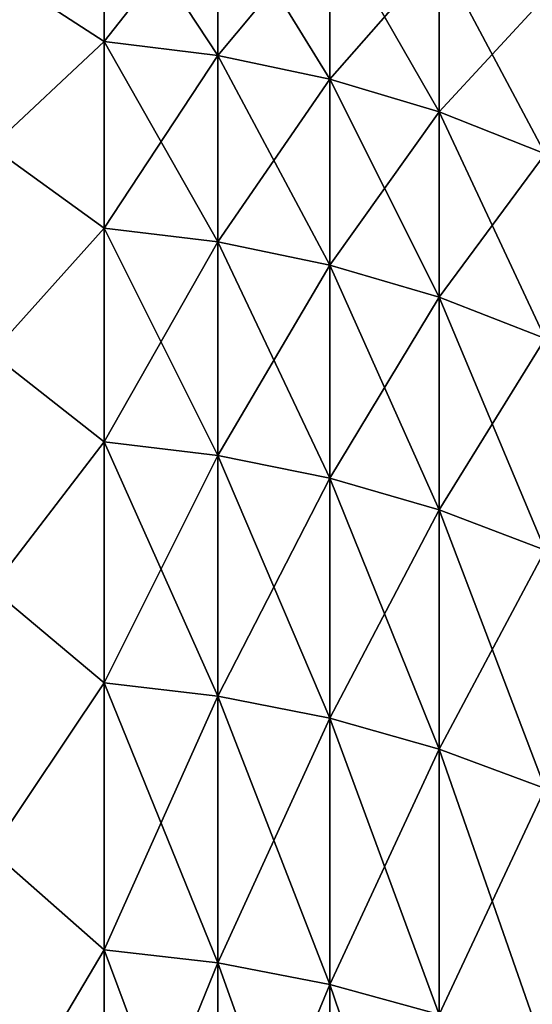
# Model space of a CAD drawing. Header units: metres. Extents: x -46 to 104, y -30 to 30.
# Tile 361 of 656: x 16.032 to 16.618, y 11.299 to 12.423. Entities that reach past the tile are written whole.
import ezdxf

# ---------------------------------------------------------------- set-up
doc = ezdxf.new("R2010")
doc.units = ezdxf.units.M
doc.layers.add('solid_26_000_502_XXX', color=7, linetype='CONTINUOUS')

msp = doc.modelspace()

# ---------------------------------------------------------------- linework, layer by layer
at = {"layer": 'solid_26_000_502_XXX'}
for points in [[(16.128647, 12.579652, -3.257097), (16.128647, 12.398537, -3.890066), (16, 12.481948, -3.633313)], [(16.128647, 12.398537, 3.890066), (16.128647, 12.579652, 3.257097), (16, 12.481948, 3.633313)], [(16.128647, 12.579652, 608.74292), (16.128647, 12.398537, 608.109924), (16, 12.481948, 608.366699)], [(16.128647, 12.398537, 615.890076), (16.128647, 12.579652, 615.25708), (16, 12.481948, 615.633301)], [(16.258539, 12.382391, -3.885), (16.128647, 12.398537, -3.890066), (16.128647, 12.579652, -3.257097)], [(16.258539, 12.563271, -3.252856), (16.258539, 12.382391, -3.885), (16.128647, 12.579652, -3.257097)], [(16.258539, 12.563271, 3.252856), (16.128647, 12.579652, 3.257097), (16.128647, 12.398537, 3.890066)], [(16.258539, 12.382391, 608.11499), (16.128647, 12.398537, 608.109924), (16.128647, 12.579652, 608.74292)], [(16.258539, 12.563271, 608.747131), (16.258539, 12.382391, 608.11499), (16.128647, 12.579652, 608.74292)], [(16.258539, 12.563271, 615.252869), (16.128647, 12.579652, 615.25708), (16.128647, 12.398537, 615.890076)], [(16.258539, 12.382391, 3.885), (16.258539, 12.563271, 3.252856), (16.128647, 12.398537, 3.890066)], [(16.258539, 12.382391, 615.88501), (16.258539, 12.563271, 615.252869), (16.128647, 12.398537, 615.890076)], [(16.386457, 12.355494, -3.876561), (16.258539, 12.382391, -3.885), (16.258539, 12.563271, -3.252856)], [(16.386457, 12.535981, -3.24579), (16.386457, 12.355494, -3.876561), (16.258539, 12.563271, -3.252856)], [(16.386457, 12.535981, 3.24579), (16.258539, 12.563271, 3.252856), (16.258539, 12.382391, 3.885)], [(16.386457, 12.355494, 608.123413), (16.258539, 12.382391, 608.11499), (16.258539, 12.563271, 608.747131)], [(16.386457, 12.535981, 608.754211), (16.386457, 12.355494, 608.123413), (16.258539, 12.563271, 608.747131)], [(16.386457, 12.535981, 615.245789), (16.258539, 12.563271, 615.252869), (16.258539, 12.382391, 615.88501)], [(16.386457, 12.355494, 3.876561), (16.386457, 12.535981, 3.24579), (16.258539, 12.382391, 3.885)], [(16.386457, 12.355494, 615.876587), (16.386457, 12.535981, 615.245789), (16.258539, 12.382391, 615.88501)], [(16.511431, 12.318052, -3.864814), (16.386457, 12.355494, -3.876561), (16.386457, 12.535981, -3.24579)], [(16.511431, 12.497992, -3.235954), (16.511431, 12.318052, -3.864814), (16.386457, 12.535981, -3.24579)], [(16.511431, 12.497992, 3.235954), (16.386457, 12.535981, 3.24579), (16.386457, 12.355494, 3.876561)], [(16.511431, 12.318052, 608.135193), (16.386457, 12.355494, 608.123413), (16.386457, 12.535981, 608.754211)], [(16.511431, 12.497992, 608.764038), (16.511431, 12.318052, 608.135193), (16.386457, 12.535981, 608.754211)], [(16.511431, 12.497992, 615.235962), (16.386457, 12.535981, 615.245789), (16.386457, 12.355494, 615.876587)], [(16.511431, 12.318052, 3.864814), (16.511431, 12.497992, 3.235954), (16.386457, 12.355494, 3.876561)], [(16.511431, 12.318052, 615.864807), (16.511431, 12.497992, 615.235962), (16.386457, 12.355494, 615.876587)], [(16.632504, 12.27035, -3.849847), (16.511431, 12.318052, -3.864814), (16.511431, 12.497992, -3.235954)], [(16.632504, 12.449593, -3.223423), (16.632504, 12.27035, -3.849847), (16.511431, 12.497992, -3.235954)], [(16.632504, 12.449593, 3.223423), (16.511431, 12.497992, 3.235954), (16.511431, 12.318052, 3.864814)], [(16.632504, 12.27035, 608.150146), (16.511431, 12.318052, 608.135193), (16.511431, 12.497992, 608.764038)], [(16.632504, 12.449593, 608.77655), (16.632504, 12.27035, 608.150146), (16.511431, 12.497992, 608.764038)], [(16.632504, 12.449593, 615.22345), (16.511431, 12.497992, 615.235962), (16.511431, 12.318052, 615.864807)], [(16.128647, 12.398537, -3.890066), (16, 12.27836, -4.271051), (16, 12.481948, -3.633313)], [(16.128647, 12.398537, 3.890066), (16, 12.481948, 3.633313), (16, 12.27836, 4.271051)], [(16.128647, 12.398537, 608.109924), (16, 12.27836, 607.728943), (16, 12.481948, 608.366699)], [(16.128647, 12.398537, 615.890076), (16, 12.481948, 615.633301), (16, 12.27836, 616.271057)], [(16.632504, 12.27035, 3.849847), (16.632504, 12.449593, 3.223423), (16.511431, 12.318052, 3.864814)], [(16.632504, 12.27035, 615.849854), (16.632504, 12.449593, 615.22345), (16.511431, 12.318052, 615.864807)], [(16.128647, 12.398537, -3.890066), (16.128647, 12.185595, -4.513049), (16, 12.27836, -4.271051)], [(16.128647, 12.185595, 4.513049), (16.128647, 12.398537, 3.890066), (16, 12.27836, 4.271051)], [(16.128647, 12.398537, 608.109924), (16.128647, 12.185595, 607.486938), (16, 12.27836, 607.728943)], [(16.128647, 12.185595, 616.513062), (16.128647, 12.398537, 615.890076), (16, 12.27836, 616.271057)], [(16.258539, 12.169726, -4.507172), (16.128647, 12.185595, -4.513049), (16.128647, 12.398537, -3.890066)], [(16.258539, 12.382391, -3.885), (16.258539, 12.169726, -4.507172), (16.128647, 12.398537, -3.890066)], [(16.258539, 12.382391, 3.885), (16.128647, 12.398537, 3.890066), (16.128647, 12.185595, 4.513049)], [(16.258539, 12.169726, 607.492798), (16.128647, 12.185595, 607.486938), (16.128647, 12.398537, 608.109924)], [(16.258539, 12.382391, 608.11499), (16.258539, 12.169726, 607.492798), (16.128647, 12.398537, 608.109924)], [(16.258539, 12.382391, 615.88501), (16.128647, 12.398537, 615.890076), (16.128647, 12.185595, 616.513062)], [(16.258539, 12.169726, 4.507172), (16.258539, 12.382391, 3.885), (16.128647, 12.185595, 4.513049)], [(16.258539, 12.169726, 616.507202), (16.258539, 12.382391, 615.88501), (16.128647, 12.185595, 616.513062)], [(16.386457, 12.143291, -4.497381), (16.258539, 12.169726, -4.507172), (16.258539, 12.382391, -3.885)], [(16.386457, 12.355494, -3.876561), (16.386457, 12.143291, -4.497381), (16.258539, 12.382391, -3.885)], [(16.386457, 12.355494, 3.876561), (16.258539, 12.382391, 3.885), (16.258539, 12.169726, 4.507172)], [(16.386457, 12.143291, 607.502625), (16.258539, 12.169726, 607.492798), (16.258539, 12.382391, 608.11499)], [(16.386457, 12.355494, 608.123413), (16.386457, 12.143291, 607.502625), (16.258539, 12.382391, 608.11499)], [(16.386457, 12.355494, 615.876587), (16.258539, 12.382391, 615.88501), (16.258539, 12.169726, 616.507202)], [(16.386457, 12.143291, 4.497381), (16.386457, 12.355494, 3.876561), (16.258539, 12.169726, 4.507172)], [(16.386457, 12.143291, 616.497375), (16.386457, 12.355494, 615.876587), (16.258539, 12.169726, 616.507202)], [(16.511431, 12.106493, -4.483753), (16.386457, 12.143291, -4.497381), (16.386457, 12.355494, -3.876561)], [(16.511431, 12.318052, -3.864814), (16.511431, 12.106493, -4.483753), (16.386457, 12.355494, -3.876561)], [(16.511431, 12.318052, 3.864814), (16.386457, 12.355494, 3.876561), (16.386457, 12.143291, 4.497381)], [(16.511431, 12.106493, 607.516235), (16.386457, 12.143291, 607.502625), (16.386457, 12.355494, 608.123413)], [(16.511431, 12.318052, 608.135193), (16.511431, 12.106493, 607.516235), (16.386457, 12.355494, 608.123413)], [(16.511431, 12.318052, 615.864807), (16.386457, 12.355494, 615.876587), (16.386457, 12.143291, 616.497375)], [(16.511431, 12.106493, 4.483753), (16.511431, 12.318052, 3.864814), (16.386457, 12.143291, 4.497381)], [(16.511431, 12.106493, 616.483765), (16.511431, 12.318052, 615.864807), (16.386457, 12.143291, 616.497375)], [(16.632504, 12.059609, -4.466389), (16.511431, 12.106493, -4.483753), (16.511431, 12.318052, -3.864814)], [(16.632504, 12.27035, -3.849847), (16.632504, 12.059609, -4.466389), (16.511431, 12.318052, -3.864814)], [(16.632504, 12.27035, 3.849847), (16.511431, 12.318052, 3.864814), (16.511431, 12.106493, 4.483753)], [(16.632504, 12.059609, 607.53363), (16.511431, 12.106493, 607.516235), (16.511431, 12.318052, 608.135193)], [(16.632504, 12.27035, 608.150146), (16.632504, 12.059609, 607.53363), (16.511431, 12.318052, 608.135193)], [(16.632504, 12.27035, 615.849854), (16.511431, 12.318052, 615.864807), (16.511431, 12.106493, 616.483765)], [(16.128647, 12.185595, -4.513049), (16, 12.042212, -4.897463), (16, 12.27836, -4.271051)], [(16.128647, 12.185595, 4.513049), (16, 12.27836, 4.271051), (16, 12.042212, 4.897463)], [(16.128647, 12.185595, 607.486938), (16, 12.042212, 607.102539), (16, 12.27836, 607.728943)], [(16.128647, 12.185595, 616.513062), (16, 12.27836, 616.271057), (16, 12.042212, 616.897461)], [(16.632504, 12.059609, 4.466389), (16.632504, 12.27035, 3.849847), (16.511431, 12.106493, 4.483753)], [(16.632504, 12.059609, 616.46637), (16.632504, 12.27035, 615.849854), (16.511431, 12.106493, 616.483765)], [(16.128647, 12.185595, -4.513049), (16.128647, 11.941373, -5.124446), (16, 12.042212, -4.897463)], [(16.128647, 11.941373, 5.124446), (16.128647, 12.185595, 4.513049), (16, 12.042212, 4.897463)], [(16.128647, 12.185595, 607.486938), (16.128647, 11.941373, 606.875549), (16, 12.042212, 607.102539)], [(16.128647, 11.941373, 617.124451), (16.128647, 12.185595, 616.513062), (16, 12.042212, 616.897461)], [(16.258539, 11.925822, -5.117774), (16.128647, 11.941373, -5.124446), (16.128647, 12.185595, -4.513049)], [(16.258539, 12.169726, -4.507172), (16.258539, 11.925822, -5.117774), (16.128647, 12.185595, -4.513049)], [(16.258539, 12.169726, 4.507172), (16.128647, 12.185595, 4.513049), (16.128647, 11.941373, 5.124446)], [(16.258539, 11.925822, 606.882202), (16.128647, 11.941373, 606.875549), (16.128647, 12.185595, 607.486938)], [(16.258539, 12.169726, 607.492798), (16.258539, 11.925822, 606.882202), (16.128647, 12.185595, 607.486938)], [(16.258539, 12.169726, 616.507202), (16.128647, 12.185595, 616.513062), (16.128647, 11.941373, 617.124451)], [(16.258539, 11.925822, 5.117774), (16.258539, 12.169726, 4.507172), (16.128647, 11.941373, 5.124446)], [(16.258539, 11.925822, 617.117798), (16.258539, 12.169726, 616.507202), (16.128647, 11.941373, 617.124451)], [(16.386457, 11.899918, -5.106657), (16.258539, 11.925822, -5.117774), (16.258539, 12.169726, -4.507172)], [(16.386457, 12.143291, -4.497381), (16.386457, 11.899918, -5.106657), (16.258539, 12.169726, -4.507172)], [(16.386457, 12.143291, 4.497381), (16.258539, 12.169726, 4.507172), (16.258539, 11.925822, 5.117774)], [(16.386457, 11.899918, 606.893372), (16.258539, 11.925822, 606.882202), (16.258539, 12.169726, 607.492798)], [(16.386457, 12.143291, 607.502625), (16.386457, 11.899918, 606.893372), (16.258539, 12.169726, 607.492798)], [(16.386457, 12.143291, 616.497375), (16.258539, 12.169726, 616.507202), (16.258539, 11.925822, 617.117798)], [(16.386457, 11.899918, 5.106657), (16.386457, 12.143291, 4.497381), (16.258539, 11.925822, 5.117774)], [(16.386457, 11.899918, 617.106628), (16.386457, 12.143291, 616.497375), (16.258539, 11.925822, 617.117798)], [(16.511431, 11.863855, -5.091181), (16.386457, 11.899918, -5.106657), (16.386457, 12.143291, -4.497381)], [(16.511431, 12.106493, -4.483753), (16.511431, 11.863855, -5.091181), (16.386457, 12.143291, -4.497381)], [(16.511431, 12.106493, 4.483753), (16.386457, 12.143291, 4.497381), (16.386457, 11.899918, 5.106657)], [(16.511431, 11.863855, 606.908813), (16.386457, 11.899918, 606.893372), (16.386457, 12.143291, 607.502625)], [(16.511431, 12.106493, 607.516235), (16.511431, 11.863855, 606.908813), (16.386457, 12.143291, 607.502625)], [(16.511431, 12.106493, 616.483765), (16.386457, 12.143291, 616.497375), (16.386457, 11.899918, 617.106628)], [(16.511431, 11.863855, 5.091181), (16.511431, 12.106493, 4.483753), (16.386457, 11.899918, 5.106657)], [(16.511431, 11.863855, 617.091187), (16.511431, 12.106493, 616.483765), (16.386457, 11.899918, 617.106628)], [(16.632504, 11.817912, -5.071465), (16.511431, 11.863855, -5.091181), (16.511431, 12.106493, -4.483753)], [(16.632504, 12.059609, -4.466389), (16.632504, 11.817912, -5.071465), (16.511431, 12.106493, -4.483753)], [(16.632504, 12.059609, 4.466389), (16.511431, 12.106493, 4.483753), (16.511431, 11.863855, 5.091181)], [(16.632504, 11.817912, 606.928528), (16.511431, 11.863855, 606.908813), (16.511431, 12.106493, 607.516235)], [(16.632504, 12.059609, 607.53363), (16.632504, 11.817912, 606.928528), (16.511431, 12.106493, 607.516235)], [(16.632504, 12.059609, 616.46637), (16.511431, 12.106493, 616.483765), (16.511431, 11.863855, 617.091187)], [(16.632504, 11.817912, 5.071465), (16.632504, 12.059609, 4.466389), (16.511431, 11.863855, 5.091181)], [(16.632504, 11.817912, 617.071472), (16.632504, 12.059609, 616.46637), (16.511431, 11.863855, 617.091187)], [(16.128647, 11.941373, -5.124446), (16, 11.77413, -5.510887), (16, 12.042212, -4.897463)], [(16.128647, 11.941373, 5.124446), (16, 12.042212, 4.897463), (16, 11.77413, 5.510887)], [(16.128647, 11.941373, 606.875549), (16, 11.77413, 606.489136), (16, 12.042212, 607.102539)], [(16.128647, 11.941373, 617.124451), (16, 12.042212, 616.897461), (16, 11.77413, 617.510864)], [(16.128647, 11.941373, -5.124446), (16.128647, 11.666497, -5.72269), (16, 11.77413, -5.510887)], [(16.128647, 11.666497, 5.72269), (16.128647, 11.941373, 5.124446), (16, 11.77413, 5.510887)], [(16.128647, 11.941373, 606.875549), (16.128647, 11.666497, 606.277283), (16, 11.77413, 606.489136)], [(16.128647, 11.666497, 617.722717), (16.128647, 11.941373, 617.124451), (16, 11.77413, 617.510864)], [(16.258539, 11.651304, -5.715238), (16.128647, 11.666497, -5.72269), (16.128647, 11.941373, -5.124446)], [(16.258539, 11.925822, -5.117774), (16.258539, 11.651304, -5.715238), (16.128647, 11.941373, -5.124446)], [(16.258539, 11.925822, 5.117774), (16.128647, 11.941373, 5.124446), (16.128647, 11.666497, 5.72269)], [(16.258539, 11.651304, 606.28479), (16.128647, 11.666497, 606.277283), (16.128647, 11.941373, 606.875549)], [(16.258539, 11.925822, 606.882202), (16.258539, 11.651304, 606.28479), (16.128647, 11.941373, 606.875549)], [(16.258539, 11.925822, 617.117798), (16.128647, 11.941373, 617.124451), (16.128647, 11.666497, 617.722717)], [(16.258539, 11.651304, 5.715238), (16.258539, 11.925822, 5.117774), (16.128647, 11.666497, 5.72269)], [(16.258539, 11.651304, 617.71521), (16.258539, 11.925822, 617.117798), (16.128647, 11.666497, 617.722717)], [(16.386457, 11.625996, -5.702823), (16.258539, 11.651304, -5.715238), (16.258539, 11.925822, -5.117774)], [(16.386457, 11.899918, -5.106657), (16.386457, 11.625996, -5.702823), (16.258539, 11.925822, -5.117774)], [(16.386457, 11.899918, 5.106657), (16.258539, 11.925822, 5.117774), (16.258539, 11.651304, 5.715238)], [(16.386457, 11.625996, 606.29718), (16.258539, 11.651304, 606.28479), (16.258539, 11.925822, 606.882202)], [(16.386457, 11.899918, 606.893372), (16.386457, 11.625996, 606.29718), (16.258539, 11.925822, 606.882202)], [(16.386457, 11.899918, 617.106628), (16.258539, 11.925822, 617.117798), (16.258539, 11.651304, 617.71521)], [(16.386457, 11.625996, 5.702823), (16.386457, 11.899918, 5.106657), (16.258539, 11.651304, 5.715238)], [(16.386457, 11.625996, 617.70282), (16.386457, 11.899918, 617.106628), (16.258539, 11.651304, 617.71521)], [(16.511431, 11.590764, -5.685541), (16.386457, 11.625996, -5.702823), (16.386457, 11.899918, -5.106657)], [(16.511431, 11.863855, -5.091181), (16.511431, 11.590764, -5.685541), (16.386457, 11.899918, -5.106657)], [(16.511431, 11.863855, 5.091181), (16.386457, 11.899918, 5.106657), (16.386457, 11.625996, 5.702823)], [(16.511431, 11.590764, 606.314453), (16.386457, 11.625996, 606.29718), (16.386457, 11.899918, 606.893372)], [(16.511431, 11.863855, 606.908813), (16.511431, 11.590764, 606.314453), (16.386457, 11.899918, 606.893372)], [(16.511431, 11.863855, 617.091187), (16.386457, 11.899918, 617.106628), (16.386457, 11.625996, 617.70282)], [(16.511431, 11.590764, 5.685541), (16.511431, 11.863855, 5.091181), (16.386457, 11.625996, 5.702823)], [(16.511431, 11.590764, 617.685547), (16.511431, 11.863855, 617.091187), (16.386457, 11.625996, 617.70282)], [(16.632504, 11.545878, -5.663524), (16.511431, 11.590764, -5.685541), (16.511431, 11.863855, -5.091181)], [(16.632504, 11.817912, -5.071465), (16.632504, 11.545878, -5.663524), (16.511431, 11.863855, -5.091181)], [(16.632504, 11.817912, 5.071465), (16.511431, 11.863855, 5.091181), (16.511431, 11.590764, 5.685541)], [(16.632504, 11.545878, 606.336487), (16.511431, 11.590764, 606.314453), (16.511431, 11.863855, 606.908813)], [(16.632504, 11.817912, 606.928528), (16.632504, 11.545878, 606.336487), (16.511431, 11.863855, 606.908813)], [(16.632504, 11.817912, 617.071472), (16.511431, 11.863855, 617.091187), (16.511431, 11.590764, 617.685547)], [(16.632504, 11.545878, 5.663524), (16.632504, 11.817912, 5.071465), (16.511431, 11.590764, 5.685541)], [(16.632504, 11.545878, 617.663513), (16.632504, 11.817912, 617.071472), (16.511431, 11.590764, 617.685547)], [(16.128647, 11.666497, -5.72269), (16, 11.474824, -6.109698), (16, 11.77413, -5.510887)], [(16.128647, 11.666497, 5.72269), (16, 11.77413, 5.510887), (16, 11.474824, 6.109698)], [(16.128647, 11.666497, 606.277283), (16, 11.474824, 605.89032), (16, 11.77413, 606.489136)], [(16.128647, 11.666497, 617.722717), (16, 11.77413, 617.510864), (16, 11.474824, 618.10968)], [(16.128647, 11.666497, -5.72269), (16.128647, 11.361673, -6.306243), (16, 11.474824, -6.109698)], [(16.128647, 11.361673, 6.306243), (16.128647, 11.666497, 5.72269), (16, 11.474824, 6.109698)], [(16.128647, 11.666497, 606.277283), (16.128647, 11.361673, 605.693787), (16, 11.474824, 605.89032)], [(16.128647, 11.361673, 618.306213), (16.128647, 11.666497, 617.722717), (16, 11.474824, 618.10968)], [(16.258539, 11.346878, -6.298031), (16.128647, 11.361673, -6.306243), (16.128647, 11.666497, -5.72269)], [(16.258539, 11.651304, -5.715238), (16.258539, 11.346878, -6.298031), (16.128647, 11.666497, -5.72269)], [(16.258539, 11.651304, 5.715238), (16.128647, 11.666497, 5.72269), (16.128647, 11.361673, 6.306243)], [(16.258539, 11.346878, 605.701965), (16.128647, 11.361673, 605.693787), (16.128647, 11.666497, 606.277283)], [(16.258539, 11.651304, 606.28479), (16.258539, 11.346878, 605.701965), (16.128647, 11.666497, 606.277283)], [(16.258539, 11.651304, 617.71521), (16.128647, 11.666497, 617.722717), (16.128647, 11.361673, 618.306213)], [(16.258539, 11.346878, 6.298031), (16.258539, 11.651304, 5.715238), (16.128647, 11.361673, 6.306243)], [(16.258539, 11.346878, 618.298035), (16.258539, 11.651304, 617.71521), (16.128647, 11.361673, 618.306213)], [(16.386457, 11.322231, -6.284351), (16.258539, 11.346878, -6.298031), (16.258539, 11.651304, -5.715238)], [(16.386457, 11.625996, -5.702823), (16.386457, 11.322231, -6.284351), (16.258539, 11.651304, -5.715238)], [(16.386457, 11.625996, 5.702823), (16.258539, 11.651304, 5.715238), (16.258539, 11.346878, 6.298031)], [(16.386457, 11.322231, 605.715637), (16.258539, 11.346878, 605.701965), (16.258539, 11.651304, 606.28479)], [(16.386457, 11.625996, 606.29718), (16.386457, 11.322231, 605.715637), (16.258539, 11.651304, 606.28479)], [(16.386457, 11.625996, 617.70282), (16.258539, 11.651304, 617.71521), (16.258539, 11.346878, 618.298035)], [(16.386457, 11.322231, 6.284351), (16.386457, 11.625996, 5.702823), (16.258539, 11.346878, 6.298031)], [(16.386457, 11.322231, 618.284363), (16.386457, 11.625996, 617.70282), (16.258539, 11.346878, 618.298035)], [(16.511431, 11.28792, -6.265306), (16.386457, 11.322231, -6.284351), (16.386457, 11.625996, -5.702823)], [(16.511431, 11.590764, -5.685541), (16.511431, 11.28792, -6.265306), (16.386457, 11.625996, -5.702823)], [(16.511431, 11.590764, 5.685541), (16.386457, 11.625996, 5.702823), (16.386457, 11.322231, 6.284351)], [(16.511431, 11.28792, 605.73468), (16.386457, 11.322231, 605.715637), (16.386457, 11.625996, 606.29718)], [(16.511431, 11.590764, 606.314453), (16.511431, 11.28792, 605.73468), (16.386457, 11.625996, 606.29718)], [(16.511431, 11.590764, 617.685547), (16.386457, 11.625996, 617.70282), (16.386457, 11.322231, 618.284363)], [(16.511431, 11.28792, 6.265306), (16.511431, 11.590764, 5.685541), (16.386457, 11.322231, 6.284351)], [(16.511431, 11.28792, 618.26532), (16.511431, 11.590764, 617.685547), (16.386457, 11.322231, 618.284363)], [(16.632504, 11.244206, -6.241044), (16.511431, 11.28792, -6.265306), (16.511431, 11.590764, -5.685541)], [(16.632504, 11.545878, -5.663524), (16.632504, 11.244206, -6.241044), (16.511431, 11.590764, -5.685541)], [(16.632504, 11.545878, 5.663524), (16.511431, 11.590764, 5.685541), (16.511431, 11.28792, 6.265306)], [(16.632504, 11.244206, 605.758972), (16.511431, 11.28792, 605.73468), (16.511431, 11.590764, 606.314453)], [(16.632504, 11.545878, 606.336487), (16.632504, 11.244206, 605.758972), (16.511431, 11.590764, 606.314453)], [(16.632504, 11.545878, 617.663513), (16.511431, 11.590764, 617.685547), (16.511431, 11.28792, 618.26532)], [(16.632504, 11.244206, 6.241044), (16.632504, 11.545878, 5.663524), (16.511431, 11.28792, 6.265306)], [(16.632504, 11.244206, 618.241028), (16.632504, 11.545878, 617.663513), (16.511431, 11.28792, 618.26532)], [(16.128647, 11.361673, -6.306243), (16, 11.14509, -6.692307), (16, 11.474824, -6.109698)], [(16.128647, 11.361673, 6.306243), (16, 11.474824, 6.109698), (16, 11.14509, 6.692307)], [(16.128647, 11.361673, 605.693787), (16, 11.14509, 605.307678), (16, 11.474824, 605.89032)], [(16.128647, 11.361673, 618.306213), (16, 11.474824, 618.10968), (16, 11.14509, 618.692322)], [(16.128647, 11.361673, -6.306243), (16.128647, 11.027685, -6.873609), (16, 11.14509, -6.692307)], [(16.128647, 11.027685, 6.873609), (16.128647, 11.361673, 6.306243), (16, 11.14509, 6.692307)], [(16.128647, 11.361673, 605.693787), (16.128647, 11.027685, 605.126404), (16, 11.14509, 605.307678)], [(16.128647, 11.027685, 618.873596), (16.128647, 11.361673, 618.306213), (16, 11.14509, 618.692322)], [(16.258539, 11.013325, -6.864657), (16.128647, 11.027685, -6.873609), (16.128647, 11.361673, -6.306243)], [(16.258539, 11.346878, -6.298031), (16.258539, 11.013325, -6.864657), (16.128647, 11.361673, -6.306243)], [(16.258539, 11.346878, 6.298031), (16.128647, 11.361673, 6.306243), (16.128647, 11.027685, 6.873609)], [(16.258539, 11.013325, 605.135315), (16.128647, 11.027685, 605.126404), (16.128647, 11.361673, 605.693787)], [(16.258539, 11.346878, 605.701965), (16.258539, 11.013325, 605.135315), (16.128647, 11.361673, 605.693787)], [(16.258539, 11.346878, 618.298035), (16.128647, 11.361673, 618.306213), (16.128647, 11.027685, 618.873596)], [(16.258539, 11.013325, 6.864657), (16.258539, 11.346878, 6.298031), (16.128647, 11.027685, 6.873609)], [(16.258539, 11.013325, 618.864685), (16.258539, 11.346878, 618.298035), (16.128647, 11.027685, 618.873596)], [(16.386457, 10.989402, -6.849746), (16.258539, 11.013325, -6.864657), (16.258539, 11.346878, -6.298031)], [(16.386457, 11.322231, -6.284351), (16.386457, 10.989402, -6.849746), (16.258539, 11.346878, -6.298031)], [(16.386457, 11.322231, 6.284351), (16.258539, 11.346878, 6.298031), (16.258539, 11.013325, 6.864657)], [(16.386457, 10.989402, 605.150269), (16.258539, 11.013325, 605.135315), (16.258539, 11.346878, 605.701965)], [(16.386457, 11.322231, 605.715637), (16.386457, 10.989402, 605.150269), (16.258539, 11.346878, 605.701965)], [(16.386457, 11.322231, 618.284363), (16.258539, 11.346878, 618.298035), (16.258539, 11.013325, 618.864685)], [(16.386457, 10.989402, 6.849746), (16.386457, 11.322231, 6.284351), (16.258539, 11.013325, 6.864657)], [(16.386457, 10.989402, 618.849731), (16.386457, 11.322231, 618.284363), (16.258539, 11.013325, 618.864685)], [(16.511431, 10.9561, -6.828989), (16.386457, 10.989402, -6.849746), (16.386457, 11.322231, -6.284351)], [(16.511431, 11.28792, -6.265306), (16.511431, 10.9561, -6.828989), (16.386457, 11.322231, -6.284351)], [(16.511431, 11.28792, 6.265306), (16.386457, 11.322231, 6.284351), (16.386457, 10.989402, 6.849746)], [(16.511431, 10.9561, 605.171021), (16.386457, 10.989402, 605.150269), (16.386457, 11.322231, 605.715637)], [(16.511431, 11.28792, 605.73468), (16.511431, 10.9561, 605.171021), (16.386457, 11.322231, 605.715637)], [(16.511431, 11.28792, 618.26532), (16.386457, 11.322231, 618.284363), (16.386457, 10.989402, 618.849731)]]:
    msp.add_3dface(points, dxfattribs=at)

doc.saveas('drawing.dxf')
